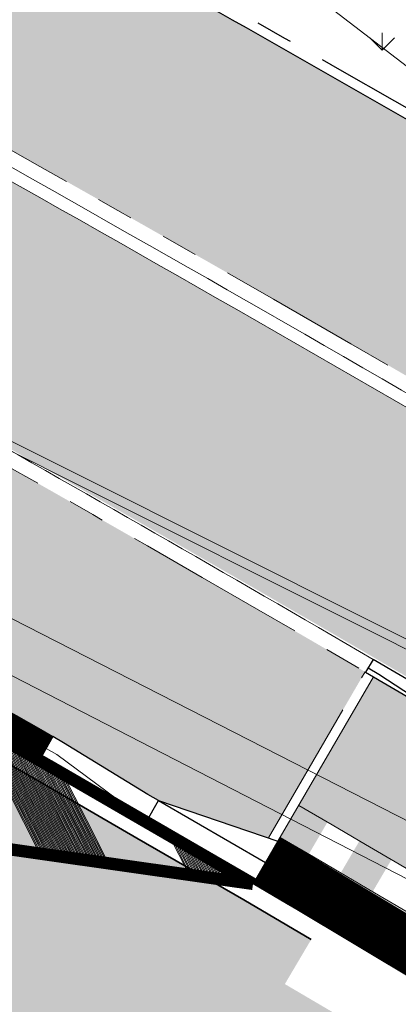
# Model space of a CAD drawing. Header units: metres. Extents: x 187916 to 189411, y 333285 to 334910.
# Tile 241 of 348: x 188762.95 to 188766.01, y 334184.43 to 334192.4. Entities that reach past the tile are written whole.
import ezdxf

# ---------------------------------------------------------------- set-up
doc = ezdxf.new("R2010")
doc.units = ezdxf.units.M
for name, pattern in [('DASHED2', [0.375, 0.25, -0.125]), ('VH-OPSLUITBAND_100X200', [16, 8, -2, 4, -2]), ('VH-OPSLUITBAND_80X200', [14, 8, -2, 2, -2]), ('VH-RWSBAND-SO', [24, 10, -2, 2, -2, 2, -2, 2, -2]), ('VH-TROTTOIRBAND_180-200', [20, 10, -2, 2, -2, 2, -2])]:
    doc.linetypes.add(name, pattern=pattern)
for name, color, linetype, lineweight in [('B-ME-VH-KANTOPSLUITING_ACHTERKANTBAND-G', 253, 'Continuous', 18), ('B-ME-VH-VERHARDING_BETONSTRAATSTEEN-G', 253, 'Continuous', 18), ('B-ME-VH-VERHARDING_TEGEL-G', 253, 'Continuous', 18), ('N-WE-GR-HAAG-HG01-A', 96, 'Continuous', 35), ('N-WE-GR-VAKBEPLANTING-A', 94, 'Continuous', 5), ('N-WE-VH-GOOT_TEGEL-G', 170, 'Continuous', 35), ('N-WE-VH-KANTOPSLUITING_NATUURSTEEN BAND_80X200-G', 150, 'VH-OPSLUITBAND_80X200', 25), ('N-WE-VH-KANTOPSLUITING_NATUURSTEEN VOORKANTBAND-G', 7, 'Continuous', 25), ('N-WE-VH-KANTOPSLUITING_OPSLUITBAND_80X200-G', 30, 'VH-OPSLUITBAND_100X200', 15), ('N-WE-VH-KANTOPSLUITING_PERRONBAND-G', 5, 'VH-TROTTOIRBAND_180-200', 25), ('N-WE-VH-KANTOPSLUITING_RIJWIELPADBAND_4-12 200-G', 94, 'VH-TROTTOIRBAND_180-200', 15), ('N-WE-VH-KANTOPSLUITING_TROTTOIRBAND_RWS_110 220-G', 251, 'VH-RWSBAND-SO', 25), ('N-WE-VH-KANTOPSLUITING_TROTTOIRBAND_RWS_110 220_ACHTERKANT-G', 7, 'VH-RWSBAND-SO', 25), ('N-WE-VH-KANTOPSLUITING_VERLOOPBAND-S', 251, 'Continuous', 25), ('N-WE-VH-KANTOPSLUITING_VERLOOPBAND_TBV TEKENING-G', 10, 'Continuous', 25), ('N-WE-VH-KANTOPSLUITING_VOORKANTBAND-G', 7, 'Continuous', 15), ('N-WE-VH-KANTVERHARDING_STREKLAAG_BSS-G', 60, 'Continuous', 18), ('N-WE-VH-OPENVERHARDING_TEGEL-G', 7, 'Continuous', 35), ('N-WE-VH-VERHARDING_ASFALT_RIJWEG-A', 251, 'Continuous', 18), ('N-WE-VH-VERHARDING_BETONSTRAATSTEEN-ROOD-A', 11, 'Continuous', 18), ('N-WE-VH-VERHARDING_STRAATBAKSTEEN_KF-A', 25, 'Continuous', 9), ('N-WE-VH-VERHARDING_STRAATBAKSTEEN_WF_HALFSTEENS-A', 250, 'Continuous', 18), ('N-WE-VH-VERHARDING_TEGEL-A', 254, 'Continuous', 5), ('N-WE-VW-MARKERING_LANGS_STREEP-G', 251, 'Continuous', 0), ('N-WE-VW-MARKERING_VLAK-G', 251, 'Continuous', 0)]:
    doc.layers.add(name, color=color, linetype=linetype, lineweight=lineweight)
doc.layers.add('N-WE-VH-MATERIAALSCHEIDING-G', color=7, linetype='DASHED2')

# ---------------------------------------------------------------- blocks, each defined once
blk = doc.blocks.new('ontwerp Tempelplein')
at = {"layer": 'N-WE-GR-VAKBEPLANTING-A', "transparency": 33554585}
h = blk.add_hatch(dxfattribs=at)
h.set_pattern_fill('GRASS', color=256, scale=0.03)
h.set_pattern_definition([(90, (0, 0), (-0.5388153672, 0.5388153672), [0.142875, -0.9347557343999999]), (45, (0, 0), (-0.5388153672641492, 0.5388153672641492), [0.142875, -0.6191249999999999]), (135, (0, 0), (-0.5388153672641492, -0.5388153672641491), [0.142875, -0.6191249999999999])])
edge = h.paths.add_edge_path()
edge.add_line((188770.4067450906, 334189.1526869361), (188771.4577580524, 334190.5497987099))
edge.add_line((188771.4577580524, 334190.5497987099), (188771.5012046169, 334190.6225719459))
edge.add_line((188771.5012046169, 334190.6225719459), (188774.9278345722, 334195.1775919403))
edge.add_line((188774.9278345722, 334195.1775919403), (188774.6481403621, 334195.3879990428))
edge.add_line((188774.6481403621, 334195.3879990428), (188775.1591290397, 334196.0672564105))
edge.add_line((188775.1591290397, 334196.0672564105), (188771.0436285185, 334199.1632466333))
edge.add_line((188771.0436285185, 334199.1632466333), (188771.0036722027, 334199.1933047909))
edge.add_line((188771.0036722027, 334199.1933047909), (188768.9393584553, 334200.7462374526))
edge.add_line((188768.9393584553, 334200.7462374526), (188763.3045647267, 334193.2559048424))
edge.add_arc((188618.4537605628, 333934.2672563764), 296.7437876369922, 59.80287974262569, 60.781975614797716, ccw=False)
edge.add_line((188767.7089142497, 334190.7429367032), (188770.4067450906, 334189.1526869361))
at = {"layer": 'N-WE-VH-VERHARDING_STRAATBAKSTEEN_WF_HALFSTEENS-A', "transparency": 33554585}
h = blk.add_hatch(dxfattribs=at)
h.set_pattern_fill('AVH-SBS_WAALFORMAAT_HALFST-SO', color=256, scale=0.3, angle=241.19, pattern_type=2)
h.set_pattern_definition([(241.19, (188761.4194445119, 334194.2099733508), (0.1314333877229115, -0.07228599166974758), []), (331.19, (188761.1303005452, 334193.6842397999), (0.2891439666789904, 0.525733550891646), [0.15, -0.15]), (331.19, (188761.4063059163, 334193.8748205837), (0.2891439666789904, 0.525733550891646), [0.15, -0.15]), (241.19, (188761.3405892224, 334193.9109635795), (0.262866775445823, -0.1445719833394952), [0, -0.5999999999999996, 0, 0, 0]), (241.19, (188761.3274506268, 334193.5758108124), (0.262866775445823, -0.1445719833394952), [0, -0.5999999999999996, 0, 0, 0])])
h.paths.add_polyline_path([(188769.1741651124, 334188.4028538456), (188768.6571563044, 334188.7073237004), (188769.1138610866, 334189.4828369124), (188769.6308698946, 334189.1783670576)], flags=16)
h.paths.add_polyline_path([(188758.3183132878, 334194.871635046), (188756.9941487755, 334195.5763252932), (188757.1350868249, 334195.8411581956), (188758.4592513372, 334195.1364679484)], flags=16)
edge = h.paths.add_edge_path()
edge.add_line((188777.2167553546, 334182.7405240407), (188778.7216892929, 334185.0906688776))
edge.add_line((188778.7216892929, 334185.0906688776), (188771.5242572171, 334190.5051207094))
edge.add_line((188771.5242572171, 334190.5051207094), (188770.4280759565, 334189.0479667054))
edge.add_arc((188618.4537610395, 333934.2672572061), 296.6637866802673, 59.18431803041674, 60.79966725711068)
edge.add_line((188763.1855588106, 334193.2307856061), (188761.4194445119, 334194.2099733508))
edge.add_arc((188618.4537619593, 333934.2672589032), 296.6637847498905, 61.18968185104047, 62.1386893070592)
edge.add_line((188757.0945206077, 334196.5421933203), (188756.4052714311, 334194.9292082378))
edge.add_line((188756.4052714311, 334194.9292082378), (188755.8629098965, 334195.1609662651))
edge.add_arc((188755.7791766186, 334195.2030371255), 0.09370815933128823, 330.95780612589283, 333.32326460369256, ccw=False)
edge.add_line((188755.8611021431, 334195.1575461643), (188756.7451986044, 334194.6902417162))
edge.add_arc((188618.4542701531, 333934.2681698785), 294.8627416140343, 59.775681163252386, 62.03052948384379, ccw=False)
edge.add_line((188766.8842636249, 334189.0476302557), (188767.8341261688, 334188.4921496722))
edge.add_arc((188791.6575410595, 334174.6106491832), 27.57265226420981, 149.1479680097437, 149.771368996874, ccw=False)
edge.add_line((188767.9865695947, 334188.7505311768), (188769.5368586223, 334187.8358706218))
edge.add_line((188769.5368586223, 334187.8358706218), (188769.3831371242, 334187.5753228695))
edge.add_arc((188618.4537686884, 333934.2672696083), 294.8637721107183, 57.42329259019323, 59.21210695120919, ccw=False)
at = {"layer": 'N-WE-VH-KANTOPSLUITING_NATUURSTEEN BAND_80X200-G', "ltscale": 0.15, "flags": 128}
blk.add_lwpolyline([(188788.1882413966, 334213.3203208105), (188788.4230393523, 334213.6324377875), (188782.1713037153, 334218.3354653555), (188763.3045647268, 334193.2559048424, -0.006910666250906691), (188770.4073393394, 334189.1534768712), (188771.5084201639, 334190.6171438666), (188778.7009664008, 334185.2063675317), (188793.2295647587, 334174.2768589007), (188795.2103099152, 334172.9313639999, 0.1940754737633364), (188802.4635036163, 334171.3603282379, 0.191220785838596), (188810.6013513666, 334176.3268789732), (188815.5540322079, 334182.910478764)], format="xyb", dxfattribs=at)
at = {"layer": 'N-WE-VH-KANTOPSLUITING_NATUURSTEEN VOORKANTBAND-G', "flags": 128}
blk.add_lwpolyline([(188788.2521715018, 334213.2722277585), (188788.5350625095, 334213.6482748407), (188782.1554666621, 334218.4474885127), (188763.1855588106, 334193.2307856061, -0.007048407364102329), (188770.4280759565, 334189.0479667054), (188771.5242572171, 334190.5051207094), (188778.6528733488, 334185.1424374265), (188793.1830148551, 334174.2117679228), (188795.1653573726, 334172.865187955, 0.1940754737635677), (188802.4770445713, 334171.2814825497, 0.1912207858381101), (188810.6652814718, 334176.2787859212), (188815.6179623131, 334182.862385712)], format="xyb", dxfattribs=at)
blk = doc.blocks.new('DTM')
at = {"layer": 'B-ME-VH-KANTOPSLUITING_ACHTERKANTBAND-G', "ltscale": 0.2, "flags": 128}
for points in [[(188799.6120000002, 334166.682), (188793.4780000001, 334170.8999999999), (188793.2859999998, 334170.6550000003), (188789.7829999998, 334173.0929999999), (188781.8140000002, 334178.3849999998), (188782.6770000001, 334179.5499999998), (188776.895, 334183.216), (188776.1680000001, 334181.8829999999), (188769.1239999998, 334185.8330000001), (188768.1749999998, 334186.3339999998), (188761.017, 334189.9160000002), (188756.3679999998, 334191.9959999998), (188758.73, 334197.648)], [(188799.7439999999, 334164.875), (188799.165, 334164.9240000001), (188798.7239999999, 334165.1379999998), (188795.4079999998, 334167.432), (188795.6710000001, 334167.7960000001), (188794.452, 334168.6359999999), (188794.173, 334168.2620000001), (188788.9189999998, 334171.8449999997), (188789.031, 334172.031), (188781.2370000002, 334177.1869999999), (188774.3900000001, 334181.3650000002), (188767.6809999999, 334185.1000000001), (188760.6039999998, 334188.7110000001), (188760.5010000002, 334188.534), (188754.5040000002, 334191.27)]]:
    blk.add_lwpolyline(points, dxfattribs=at)
at = {"layer": 'B-ME-VH-VERHARDING_BETONSTRAATSTEEN-G', "ltscale": 0.2, "flags": 128}
for points in [[(188758.6499999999, 334197.7069999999), (188758.73, 334197.648), (188764.9789999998, 334192.8670000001), (188770.23, 334188.8470000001), (188771.057, 334188.2340000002), (188773.0010000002, 334186.7310000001), (188776.0460000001, 334190.7749999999), (188776.1400000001, 334190.909), (188776.2289999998, 334191.0290000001), (188779.0660000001, 334194.727), (188784.2990000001, 334201.6979999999), (188785.4219999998, 334203.1550000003), (188792.3220000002, 334197.8730000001), (188794.4010000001, 334197.4249999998), (188796.1839999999, 334198.6540000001), (188797.5419999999, 334199.4560000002), (188798.0189999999, 334199.4380000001), (188798.2230000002, 334199.3870000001), (188798.3659999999, 334199.3530000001), (188799.1189999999, 334198.8530000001), (188799.4640000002, 334198.594), (188800.4440000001, 334199.9220000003)], [(188799.781, 334164.6890000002), (188799.1120000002, 334164.7220000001), (188798.5860000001, 334164.9810000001), (188795.2939999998, 334167.2489999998), (188794.0529999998, 334168.1159999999), (188788.7880000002, 334171.6779999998), (188780.9950000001, 334176.8420000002), (188774.1710000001, 334180.9720000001), (188767.4109999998, 334184.7629999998), (188760.4339999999, 334188.3449999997), (188754.4950000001, 334191.0729999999)]]:
    blk.add_lwpolyline(points, dxfattribs=at)
at = {"layer": 'B-ME-VH-VERHARDING_TEGEL-G', "ltscale": 0.2, "flags": 128}
blk.add_lwpolyline([(188799.571, 334166.5619999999), (188793.5060000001, 334170.7970000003), (188793.3250000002, 334170.5260000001), (188789.73, 334173.034), (188781.7179999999, 334178.3590000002), (188782.5419999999, 334179.5389999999), (188776.932, 334183.0810000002), (188776.2009999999, 334181.7629999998), (188769.071, 334185.75), (188768.148, 334186.2659999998), (188760.9849999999, 334189.8489999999), (188756.2450000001, 334191.9580000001), (188758.6499999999, 334197.7069999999)], dxfattribs=at)
blk = doc.blocks.new('SVH-VERLOOPBAND_BUSHALTEBAND 100 44X33 27 VB_TROTTOIRBAND 180 200X250 VL_L1000-MM')
at = {"lineweight": 0, "flags": 128}
blk.add_lwpolyline([(0, 1.13686837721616e-13), (1000, 1.13686837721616e-13), (1000, 200), (0, 400.0000000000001)], close=True, dxfattribs=at)
at = {"flags": 128}
blk.add_lwpolyline([(1000, 200), (0, 200.0000000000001)], dxfattribs=at)
blk = doc.blocks.new('SVH-VERLOOPBAND_TROTTOIRBAND 180 200X250 HD_TROTTOIRBAND RWS 110 220X250 VB_L1000-MM')
at = {"linetype": 'Continuous', "lineweight": 0}
blk.add_lwpolyline([(0, 200.0000000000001), (100, 200.0000000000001), (900, 220), (1000, 220), (1000, 0), (0, 1.13686837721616e-13)], close=True, dxfattribs=at)
blk.add_lwpolyline([(1000, 110), (900, 110), (100, 20.00000000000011), (0, 20.00000000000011)], dxfattribs=at)
blk = doc.blocks.new('SVH-RIJWIELPAD EINDVERLOOPBAND_40 120X250_MAAIVELD_LINKS_L1000_HD-MM')
blk.add_line((0, 40), (-100, 40))
blk.add_lwpolyline([(0, 0), (-1000, 0), (-1000, 120), (0, 120)], close=True)
at = {"flags": 128}
blk.add_lwpolyline([(-100, 40), (-900, 0)], dxfattribs=at)
blk = doc.blocks.new('ontwerp Wilhelmina- & Engelenkampstraat')
at = {"layer": 'N-WE-GR-HAAG-HG01-A', "transparency": 33554610}
h = blk.add_hatch(color=256, dxfattribs=at)
h.dxf.hatch_style = 1
h.paths.add_polyline_path([(188758.6391678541, 334191.1266199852), (188758.5495484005, 334191.1751342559), (188757.8079328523, 334191.4856280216), (188757.7199914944, 334191.5332338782), (188757.6320501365, 334191.5808397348), (188756.9189981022, 334191.9440983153), (188756.8314316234, 334191.9915012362, 0.7301280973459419), (188756.4073186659, 334191.5805595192, 0.1513854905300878), (188758.7661365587, 334189.1019623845), (188760.0471484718, 334188.3859809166, -0.003123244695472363), (188763.2107060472, 334186.5972791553), (188763.3012951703, 334186.5448941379), (188763.9838274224, 334186.127102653), (188764.0703954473, 334186.0770429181), (188764.9601819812, 334185.7753544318), (188765.7436502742, 334187.1197222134, 0.006968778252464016)])
at = {"layer": 'N-WE-VH-OPENVERHARDING_TEGEL-G', "linetype": 'Continuous'}
h = blk.add_hatch(color=256, dxfattribs=at)
h.dxf.hatch_style = 1
h.paths.add_polyline_path([(188765.4412063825, 334185.9069089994, 0.0002310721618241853), (188765.2085559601, 334186.0426603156), (188765.0575020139, 334185.7834640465, -0.0002310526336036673), (188765.2898932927, 334185.6478639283)])
h = blk.add_hatch(color=256, dxfattribs=at)
h.dxf.hatch_style = 1
h.paths.add_polyline_path([(188765.9595178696, 334185.6034367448, 0.0002576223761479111), (188765.7004403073, 334185.7553064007), (188765.5488603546, 334185.4964173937, -0.0002576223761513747), (188765.8076712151, 334185.3447040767)])
at = {"layer": 'N-WE-VH-VERHARDING_ASFALT_RIJWEG-A', "transparency": 33554610}
h = blk.add_hatch(color=256, dxfattribs=at)
h.dxf.hatch_style = 1
edge = h.paths.add_edge_path(flags=16)
edge.add_arc((188843.2202829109, 334124.6265817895), 0.5000000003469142, 68.86366228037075, 236.5502401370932)
edge.add_line((188842.9446801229, 334124.2093970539), (188847.2596446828, 334121.3588223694))
edge.add_arc((188764.52368857, 333996.1199642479), 150.1000000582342, 53.138037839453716, 56.550240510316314, ccw=False)
edge.add_arc((188854.8670012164, 334116.6124780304), 0.5000000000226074, 233.1380378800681, 405.2541734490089)
edge.add_line((188855.2189827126, 334116.9675963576), (188849.6333451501, 334122.5038948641))
edge.add_arc((188848.2254191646, 334121.0834215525), 2.000000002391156, 45.25417348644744, 68.86366190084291)
edge.add_line((188848.9465960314, 334122.9488716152), (188843.4005771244, 334125.0929443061))
edge = h.paths.add_edge_path()
edge.add_line((188813.0185392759, 334140.2053137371), (188813.0105729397, 334140.209319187))
edge.add_line((188813.0105729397, 334140.209319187), (188850.7365500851, 334115.2865848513))
edge.add_arc((188823.0935907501, 334073.442955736), 50.14999998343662, 53.70449889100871, 56.55024050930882, ccw=False)
edge.add_arc((188844.432152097, 334101.8879698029), 14.59712508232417, 51.12888847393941, 55.118945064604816, ccw=False)
edge.add_line((188853.5928784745, 334113.2527026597), (188950.9588811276, 334038.6637910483))
edge.add_arc((188941.7456837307, 334026.6371749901), 15.15000000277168, 40.65152212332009, 52.54545483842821, ccw=False)
edge.add_line((188953.2397736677, 334036.5067442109), (188961.6247993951, 334026.741552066))
edge.add_arc((188972.8912835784, 334036.415684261), 14.84999998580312, 220.6515221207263, 230.026866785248)
edge.add_arc((188742.2273900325, 333761.2592333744), 344.2000024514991, 49.060789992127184, 50.026866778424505, ccw=False)
edge.add_line((188967.767169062, 334021.2697134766), (188981.7537264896, 334009.2102175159))
edge.add_line((188981.7537264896, 334009.2102175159), (188990.3623937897, 334001.7876695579))
edge.add_arc((188830.8334411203, 333816.7660723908), 244.2999757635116, 45.63147792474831, 49.231496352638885, ccw=False)
edge.add_line((189001.6652582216, 333991.4056109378), (189005.3166251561, 333987.8338559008))
edge.add_line((189005.3166251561, 333987.8338559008), (189009.3616308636, 333991.9690219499))
edge.add_arc((189010.0094888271, 333991.9162956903), 0.6499999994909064, 135.63089128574, 175.3472076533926, ccw=False)
edge.add_line((189009.5448364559, 333992.3708264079), (189010.1315084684, 333992.9705626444))
edge.add_arc((189010.5961608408, 333992.5160319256), 0.6500000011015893, 110.0016349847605, 135.6308912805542, ccw=False)
edge.add_line((189010.3738303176, 333993.126825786), (189012.7423269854, 333996.2283355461))
edge.add_line((189012.7423269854, 333996.2283355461), (189006.7711925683, 334000.7882476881))
edge.add_line((189006.7711925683, 334000.7882476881), (189004.0161101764, 334002.9017076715))
edge.add_line((189004.0161101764, 334002.9017076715), (188999.2558699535, 334006.5545254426))
edge.add_line((188999.2558699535, 334006.5545254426), (188998.8588697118, 334006.8610537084))
edge.add_line((188998.8588697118, 334006.8610537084), (188991.767266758, 334012.3365586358))
edge.add_arc((189144.6444510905, 334210.3355206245), 250.1499998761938, 228.1364962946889, 232.3278733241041, ccw=False)
edge.add_arc((188742.2273912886, 333761.2592353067), 352.8500001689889, 48.13649629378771, 52.54545484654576)
edge.add_line((188956.8067115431, 334041.3642833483), (188954.6511510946, 334043.0155877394))
edge.add_line((188954.6511510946, 334043.0155877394), (188891.8217000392, 334091.1471762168))
edge.add_line((188891.8217000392, 334091.1471762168), (188891.5662846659, 334090.8137650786))
edge.add_line((188891.5662846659, 334090.8137650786), (188875.9674064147, 334102.7635557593))
edge.add_line((188875.9674064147, 334102.7635557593), (188876.222821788, 334103.0969668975))
edge.add_line((188876.222821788, 334103.0969668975), (188867.5141152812, 334109.7684222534))
edge.add_arc((188884.8033035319, 334132.3371809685), 28.4300000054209, 226.5407898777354, 232.5454548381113, ccw=False)
edge.add_line((188865.2480693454, 334111.7008606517), (188851.7136843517, 334124.5262124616))
edge.add_arc((188838.0601001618, 334110.1178073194), 19.84999999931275, 46.54078987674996, 56.5502405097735)
edge.add_line((188849.0015307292, 334126.680041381), (188818.5871468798, 334146.772552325))
edge.add_arc((188824.1818834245, 334155.2414024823), 10.14999999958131, 230.746516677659, 236.55024045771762, ccw=False)
edge.add_line((188817.7594464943, 334147.3817075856), (188813.0185392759, 334140.2053137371))
edge = h.paths.add_edge_path()
edge.add_arc((188804.4060072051, 334144.8922067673), 15.00000001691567, 49.44930201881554, 57.10513435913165)
edge.add_line((188812.5524953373, 334157.4872348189), (188809.1197533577, 334159.7075388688))
edge.add_line((188809.1197533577, 334159.7075388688), (188808.8358097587, 334159.2796429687))
edge.add_arc((188807.8775894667, 334159.9154997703), 1.150000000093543, 146.4325029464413, 326.4325029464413, ccw=False)
edge.add_line((188806.9193691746, 334160.5513565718), (188807.1883826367, 334160.9567531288))
edge.add_line((188807.1883826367, 334160.9567531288), (188802.8966842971, 334163.732631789))
edge.add_arc((188799.7691371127, 334173.3887670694), 10.14999999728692, 238.0087583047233, 287.9467359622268, ccw=False)
edge.add_line((188794.391772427, 334164.7802568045), (188787.6683002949, 334154.8824230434))
edge.add_arc((188776.9360168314, 334149.1867587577), 12.14999999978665, 6.552444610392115, 27.95506492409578, ccw=False)
edge.add_arc((188778.9149951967, 334149.4490587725), 10.1540764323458, -2.101472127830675, 6.356304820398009, ccw=False)
edge.add_line((188789.0622425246, 334149.0767150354), (188793.7916961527, 334146.0152720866))
edge.add_line((188793.7916961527, 334146.0152720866), (188794.0757942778, 334146.443065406))
edge.add_arc((188795.0337848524, 334145.8068625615), 1.15000000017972, -33.58819080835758, 146.4118091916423, ccw=False)
edge.add_line((188795.991775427, 334145.170659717), (188795.7226155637, 334144.7653603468))
edge.add_line((188795.7226155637, 334144.7653603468), (188801.9201273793, 334140.7536223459))
edge.add_arc((188806.91186024, 334129.6763888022), 12.14999999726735, 71.61773031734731, 114.25775215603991, ccw=False)
edge.add_line((188810.743428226, 334141.2064185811), (188816.0248838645, 334149.2010499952))
edge.add_arc((188824.1818834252, 334155.2414024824), 10.15000000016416, 183.1724790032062, 216.5203757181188, ccw=False)
edge.add_arc((188822.7365122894, 334155.1739654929), 8.703121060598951, 180.8378362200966, 183.2557978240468, ccw=False)
edge.add_arc((188833.7517650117, 334153.715293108), 19.7623436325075, 172.5149848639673, 176.1369932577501, ccw=False)
edge = h.paths.add_edge_path()
edge.add_line((188786.2209732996, 334157.0233449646), (188792.4021116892, 334166.1227922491))
edge.add_line((188792.4021116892, 334166.1227922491), (188791.5485077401, 334166.7026345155))
edge.add_line((188791.5485077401, 334166.7026345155), (188788.5394280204, 334169.4236699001))
edge.add_line((188788.5394280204, 334169.4236699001), (188787.1852216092, 334167.4301002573))
edge.add_line((188787.1852216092, 334167.4301002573), (188780.1013007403, 334172.2421172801))
edge.add_arc((188618.4537611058, 333934.267257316), 287.6837865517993, 55.81317921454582, 60.58230996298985)
edge.add_arc((188735.7243300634, 334140.9898543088), 50.01920379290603, 61.28503171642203, 77.31862338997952)
edge.add_arc((188760.1973562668, 334256.6585423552), 68.2172590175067, 252.5019390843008, 258.5925344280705, ccw=False)
edge.add_arc((188746.5917393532, 334218.9896416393), 28.24878716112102, 246.6552150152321, 255.85047768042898, ccw=False)
edge.add_arc((188739.6991429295, 334207.5799419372), 15.14999999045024, 247.5582666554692, 253.5058051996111, ccw=False)
edge.add_line((188733.9157258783, 334193.5772783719), (188632.7612944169, 334235.3563367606))
edge.add_arc((188642.362146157, 334258.6016835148), 25.14999999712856, 236.2483398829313, 247.5582723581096, ccw=False)
edge.add_line((188628.3889489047, 334237.6906276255), (188623.9088227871, 334240.6843399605))
edge.add_arc((188610.1023038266, 334220.0227201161), 24.85000000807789, 56.24833988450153, 66.54108532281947)
edge.add_line((188619.9948742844, 334242.8187625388), (188616.8650908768, 334235.2408720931))
edge.add_arc((188612.7752758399, 334225.9513130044), 10.14999975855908, 36.3971108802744, 66.23805833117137, ccw=False)
edge.add_line((188620.9452513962, 334231.9741025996), (188631.6761182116, 334226.2780943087))
edge.add_arc((188635.7212357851, 334214.8212394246), 12.15000000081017, 67.55827235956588, 109.4468017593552, ccw=False)
edge.add_line((188640.3594206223, 334226.051098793), (188725.7324548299, 334190.7901128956))
edge.add_line((188725.7324548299, 334190.7901128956), (188736.3228047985, 334186.3562589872))
edge.add_arc((188702.9288175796, 334091.9793464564), 100.1107386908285, 61.585566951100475, 70.51436696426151, ccw=False)
edge.add_line((188750.5660902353, 334180.0296176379), (188754.2367218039, 334177.9780331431))
edge.add_arc((188618.5090913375, 333934.3570586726), 278.8784123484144, 55.81223272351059, 60.876674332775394, ccw=False)
edge.add_line((188775.2127626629, 334165.0454378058), (188783.7631842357, 334159.2372455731))
edge.add_arc((188776.9360168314, 334149.1867587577), 12.14999999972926, 40.16466472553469, 55.81223272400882, ccw=False)
at = {"layer": 'N-WE-VH-VERHARDING_BETONSTRAATSTEEN-ROOD-A', "transparency": 33554610}
h = blk.add_hatch(color=11, dxfattribs=at)
h.dxf.hatch_style = 1
edge = h.paths.add_edge_path()
edge.add_line((188756.5036382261, 334194.5693748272), (188755.6499456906, 334195.0202722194))
edge.add_arc((188761.5861097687, 334194.1473712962), 5.999999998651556, 171.6347221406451, 192.7096299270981)
edge.add_arc((188761.5861091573, 334194.147371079), 5.999999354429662, 192.7096291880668, 206.3648182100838)
edge.add_arc((188756.6850738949, 334191.7182258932), 0.5299999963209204, 61.76763232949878, 206.3648175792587, ccw=False)
edge.add_arc((188624.9661737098, 333945.0164660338), 280.1934158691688, 55.67969548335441, 61.90111546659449, ccw=False)
edge.add_line((188782.944479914, 334176.4277990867), (188794.1644727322, 334168.806201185))
edge.add_line((188794.1644727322, 334168.806201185), (188792.4450379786, 334166.2749674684))
edge.add_line((188792.4450379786, 334166.2749674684), (188794.1500692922, 334165.1167614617))
edge.add_arc((188799.7691371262, 334173.3887670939), 10.00000002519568, 235.8122327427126, 241.4834778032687)
edge.add_arc((188795.2480439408, 334165.0676724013), 0.5300000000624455, 64.21478795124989, 241.4834776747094, ccw=False)
edge.add_line((188795.4785932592, 334165.5449008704), (188795.9530662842, 334165.3015689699))
edge.add_arc((188799.6037467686, 334172.4200331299), 7.99999999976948, 242.8491326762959, 278.388166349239)
edge.add_line((188800.770776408, 334164.5056132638), (188801.4274030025, 334164.6024368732))
edge.add_arc((188801.4858565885, 334164.0756701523), 0.5299999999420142, -79.55568804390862, 96.33202067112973, ccw=False)
edge.add_arc((188799.7691371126, 334173.3887670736), 10.00000000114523, 280.4443119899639, 302.9222902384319)
edge.add_arc((188804.9160920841, 334165.4395687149), 0.5299999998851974, 237.105134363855, 302.9222902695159, ccw=False)
edge.add_line((188804.6282495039, 334164.994544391), (188803.3989314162, 334165.7896696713))
edge.add_arc((188803.6867739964, 334166.2346939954), 0.5299999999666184, 116.48325430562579, 237.1051343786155, ccw=False)
edge.add_line((188803.4504277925, 334166.7090783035), (188807.7011162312, 334168.8268424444))
edge.add_arc((188807.9374624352, 334168.3524581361), 0.530000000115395, 32.16403167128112, 116.48325430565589, ccw=False)
edge.add_line((188808.3861220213, 334168.634600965), (188807.2929850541, 334170.6395236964))
edge.add_arc((188800.6541016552, 334184.2017959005), 15.1000000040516, 285.30733954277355, 296.0822633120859, ccw=False)
edge.add_line((188804.6404504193, 334169.6374894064), (188804.5611828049, 334169.6157933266))
edge.add_line((188804.5611828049, 334169.6157933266), (188803.5932856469, 334169.3559057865))
edge.add_arc((188800.9033521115, 334181.1531197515), 12.09999999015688, 273.27639164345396, 282.84466192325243, ccw=False)
edge.add_line((188801.5948993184, 334169.0728978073), (188800.5911535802, 334169.057148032))
edge.add_arc((188800.9033521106, 334181.1531197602), 12.09999999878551, 241.3307163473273, 268.52151707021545, ccw=False)
edge.add_line((188795.0983385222, 334170.536537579), (188794.2377757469, 334171.0545714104))
edge.add_arc((189334.2132006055, 334968.643752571), 963.183243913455, 235.7824886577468, 235.9016278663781, ccw=False)
edge.add_line((188792.5804601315, 334172.1791043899), (188784.012074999, 334177.9994990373))
edge.add_arc((188618.4537611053, 333934.2672573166), 294.643786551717, 55.81317964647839, 58.99815049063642)
edge.add_line((188770.2146822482, 334186.8213777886), (188769.3568552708, 334187.3348710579))
edge.add_arc((188618.4537617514, 333934.2672584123), 294.6437852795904, 59.19256388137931, 59.58131610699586)
edge.add_line((188767.6363295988, 334188.3529165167), (188766.7733389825, 334188.8576416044))
edge.add_arc((188618.4537610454, 333934.2672572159), 294.64378666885, 59.77572539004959, 62.06098881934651)
at = {"layer": 'N-WE-VH-VERHARDING_STRAATBAKSTEEN_KF-A', "transparency": 33554610}
h = blk.add_hatch(dxfattribs=at)
h.set_pattern_fill('AVH-SBS_KEIFORMAAT_KEPER-SO', color=256, scale=0.1, angle=237.26, pattern_type=2)
h.set_pattern_definition([(282.26, (188780.1013007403, 334172.2421172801), (0.1189542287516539, -0.07648458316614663), [0.3, -0.1]), (12.25999999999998, (188780.0035813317, 334172.2208824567), (-0.1189542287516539, 0.07648458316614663), [0.3, -0.1]), (237.26, (188780.0736758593, 334172.1337804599), (-0.01700746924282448, -0.1571965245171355), [0, -0.2828427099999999])])
h.paths.add_polyline_path([(188792.5747978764, 334167.3957198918), (188792.5738275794, 334167.393978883), (188792.5751022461, 334167.3955131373)])
edge = h.paths.add_edge_path()
edge.add_line((188755.5582644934, 334192.9277065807), (188754.747, 334193.331))
edge.add_line((188754.747, 334193.331), (188754.5437891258, 334192.8429019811))
edge.add_arc((188759.1597218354, 334190.9211410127), 4.999999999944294, 157.3964704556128, 240.7983604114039)
edge.add_line((188756.7202986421, 334186.5566004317), (188758.4780134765, 334185.5741808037))
edge.add_arc((188618.4537611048, 333934.2672573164), 287.6837865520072, 58.436904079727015, 60.874137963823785, ccw=False)
edge.add_arc((188618.4537611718, 333934.2672574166), 287.6837864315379, 55.81317921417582, 58.43690408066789, ccw=False)
edge.add_line((188780.1013007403, 334172.2421172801), (188787.1852216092, 334167.4301002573))
edge.add_line((188787.1852216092, 334167.4301002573), (188788.5394280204, 334169.4236699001))
edge.add_line((188788.5394280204, 334169.4236699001), (188786.1831305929, 334171.5544106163))
edge.add_line((188786.1831305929, 334171.5544106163), (188785.6578964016, 334171.9129482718))
edge.add_line((188785.6578964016, 334171.9129482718), (188785.4218955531, 334171.5655240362))
edge.add_line((188785.4218955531, 334171.5655240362), (188781.4667010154, 334174.2522371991))
edge.add_arc((188618.4537610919, 333934.2672572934), 290.1137865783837, 55.81317921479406, 59.63836063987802)
edge.add_line((188765.0935677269, 334184.5925981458), (188765.3073983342, 334184.9540946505))
edge.add_line((188765.3073983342, 334184.9540946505), (188764.7604151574, 334185.2737185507))
edge.add_line((188764.7604151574, 334185.2737185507), (188763.8951863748, 334185.7740548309))
edge.add_line((188763.8951863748, 334185.7740548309), (188763.0299667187, 334186.2744038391))
edge.add_arc((188618.4537614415, 333934.2672579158), 290.5337858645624, 60.15715704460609, 60.8737653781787)
edge.add_line((188759.8668436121, 334188.0628861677), (188758.585619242, 334188.7789863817))
edge.add_arc((188761.5861097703, 334194.1473712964), 6.150000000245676, 191.4387024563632, 240.7983604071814, ccw=False)
at = {"layer": 'N-WE-VH-VERHARDING_TEGEL-A', "transparency": 33554610}
h = blk.add_hatch(color=256, dxfattribs=at)
h.dxf.hatch_style = 1
h.paths.add_polyline_path([(188767.190610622, 334185.9226874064), (188766.5449958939, 334186.3035959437), (188766.6973234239, 334186.5617810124), (188765.8127717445, 334187.0794453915), (188765.2085756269, 334186.042648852), (188766.4772027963, 334185.2988969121), (188766.7820928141, 334185.8139736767), (188767.0381040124, 334185.6624806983)])
at = {"layer": 'N-WE-VH-GOOT_TEGEL-G'}
blk.add_lwpolyline([(188755.5595864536, 334192.9211915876, 0.06494831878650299), (188756.0758043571, 334191.4162480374, 0.1513854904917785), (188758.5856192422, 334188.7789863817), (188759.8668436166, 334188.0628861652, -0.003126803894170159), (188763.029966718, 334186.2744038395), (188763.8951863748, 334185.7740548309), (188764.7608666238, 334185.2734574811), (188765.3073983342, 334184.9540946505)], format="xyb", dxfattribs=at)
at = {"layer": 'N-WE-VH-KANTOPSLUITING_OPSLUITBAND_80X200-G', "ltscale": 0.15, "flags": 128}
blk.add_lwpolyline([(188764.9601819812, 334185.7753544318), (188765.7436502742, 334187.1197222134)], dxfattribs=at)
at = {"layer": 'N-WE-VH-KANTOPSLUITING_PERRONBAND-G', "ltscale": 0.15, "const_width": 0.435, "flags": 128}
blk.add_lwpolyline([(188764.9454846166, 334185.5912184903, -0.01723580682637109), (188781.9091918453, 334174.9036649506), (188786.3904460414, 334171.8596061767)], format="xyb", dxfattribs=at)
at = {"layer": 'N-WE-VH-KANTOPSLUITING_RIJWIELPADBAND_4-12 200-G', "ltscale": 0.15, "flags": 128}
for points in [[(188756.7451986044, 334194.6902417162, -0.009839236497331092), (188766.8845722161, 334189.0474506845)], [(188758.6374928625, 334191.1275341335, -0.006974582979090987), (188765.7478720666, 334187.1172629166)]]:
    blk.add_lwpolyline(points, format="xyb", dxfattribs=at)
at = {"layer": 'N-WE-VH-KANTOPSLUITING_TROTTOIRBAND_RWS_110 220-G', "ltscale": 0.15, "const_width": 0.22, "flags": 128}
blk.add_lwpolyline([(188756.8837542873, 334192.0882611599, 0.7305312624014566), (188756.3087603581, 334191.5317101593, 0.1513854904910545), (188758.7124692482, 334189.0059424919), (188759.9935443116, 334188.2899257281, -0.003126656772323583), (188763.1593486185, 334186.499926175, -0.003126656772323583)], format="xyb", dxfattribs=at)
at = {"layer": 'N-WE-VH-KANTOPSLUITING_TROTTOIRBAND_RWS_110 220_ACHTERKANT-G', "linetype": 'Continuous', "ltscale": 0.2, "flags": 128}
blk.add_lwpolyline([(188756.831718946, 334191.9913471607, 0.7305312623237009), (188756.4073186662, 334191.5805595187, 0.1513854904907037), (188758.7661365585, 334189.1019623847), (188760.0471484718, 334188.3859809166, -0.003126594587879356), (188763.2140871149, 334186.5953394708, -0.003126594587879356)], format="xyb", dxfattribs=at)
at = {"layer": 'N-WE-VH-KANTOPSLUITING_VERLOOPBAND_TBV TEKENING-G', "flags": 128}
for points in [[(188765.7481906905, 334187.1170775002), (188766.6114075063, 334186.6122441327), (188766.6719875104, 334186.7158301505), (188765.8087706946, 334187.2206635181)], [(188764.0703954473, 334186.077042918), (188763.9838274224, 334186.127102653), (188763.3012951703, 334186.5448941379), (188763.2147271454, 334186.5949538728), (188763.1045957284, 334186.4045042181), (188763.9702759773, 334185.9039068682)], [(188764.8359562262, 334185.4033095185), (188763.9702759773, 334185.9039068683), (188764.0703954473, 334186.0770429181), (188765.0361951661, 334185.749581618)]]:
    blk.add_lwpolyline(points, close=True, dxfattribs=at)
at = {"layer": 'N-WE-VH-KANTOPSLUITING_VOORKANTBAND-G', "flags": 128}
for points in [[(188756.6891220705, 334194.5841501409, -0.009838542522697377), (188766.8236775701, 334188.9440477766)], [(188756.9357896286, 334192.1851751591, 0.7305312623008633), (188756.21020205, 334191.4828608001, 0.1513854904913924), (188758.658801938, 334188.9099225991), (188759.9399401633, 334188.193870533, -0.003126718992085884), (188763.1046101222, 334186.4045128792)], [(188765.8087667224, 334187.2206658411, 0.006975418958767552), (188758.694620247, 334191.2330643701, 0.006975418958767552)], [(188765.2060866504, 334186.03831225, -0.01723580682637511), (188782.1999715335, 334175.3317460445), (188786.6812328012, 334172.287682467)], [(188765.0550130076, 334185.7791274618, -0.01723580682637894), (188782.0314035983, 334175.0835830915), (188786.5126607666, 334172.0395222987)], [(188764.8359562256, 334185.4033095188, -0.01723580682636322), (188781.7869800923, 334174.7237468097), (188786.2682313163, 334171.6796900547)]]:
    blk.add_lwpolyline(points, format="xyb", dxfattribs=at)
blk.add_lwpolyline([(188765.0374985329, 334185.7491397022), (188765.8127717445, 334187.0794453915)], dxfattribs=at)
at = {"layer": 'N-WE-VH-KANTVERHARDING_STREKLAAG_BSS-G', "flags": 128}
blk.add_lwpolyline([(188755.3840899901, 334195.1606900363), (188756.5036382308, 334194.5693748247, -0.009971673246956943), (188766.7733389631, 334188.8576416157), (188767.636329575, 334188.3529165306, -0.001696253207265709), (188769.3568552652, 334187.3348710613), (188770.2146822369, 334186.8213777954, -0.01389795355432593), (188784.0120768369, 334177.9994977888), (188791.7532595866, 334172.741011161), (188792.5804601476, 334172.1791043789, 0.0005198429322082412), (188794.237775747, 334171.0545714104), (188795.098338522, 334170.5365375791, 0.1192020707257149), (188800.5911535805, 334169.057148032), (188801.5948993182, 334169.0728978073, 0.04177372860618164), (188803.5932856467, 334169.3559057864), (188804.5611828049, 334169.6157933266), (188804.6404504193, 334169.6374894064, 0.04688623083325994), (188807.2841651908, 334170.635209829)], format="xyb", dxfattribs=at)
at = {"layer": 'N-WE-VH-MATERIAALSCHEIDING-G', "flags": 128}
blk.add_lwpolyline([(188754.7500154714, 334193.3382429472), (188754.5437891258, 334192.8429019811, 0.3808727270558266), (188756.7202986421, 334186.5566004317), (188758.4780134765, 334185.5741808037, -0.022086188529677), (188780.1013007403, 334172.2421172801), (188787.1852216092, 334167.4301002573), (188788.5394280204, 334169.4236699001)], format="xyb", dxfattribs=at)
at = {"layer": 'N-WE-VH-KANTOPSLUITING_VERLOOPBAND-S'}
for name, p, xscale, yscale, zscale, rotation in [('SVH-RIJWIELPAD EINDVERLOOPBAND_40 120X250_MAAIVELD_LINKS_L1000_HD-MM', (188765.7481906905, 334187.1170775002), -0.0009999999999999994, 0.0009999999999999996, 0.0009999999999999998, 329.6797084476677), ('SVH-VERLOOPBAND_TROTTOIRBAND 180 200X250 HD_TROTTOIRBAND RWS 110 220X250 VB_L1000-MM', (188763.9702759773, 334185.9039068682), -0.0009999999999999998, 0.0009999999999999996, 0.0009999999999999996, 329.9604717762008), ('SVH-VERLOOPBAND_BUSHALTEBAND 100 44X33 27 VB_TROTTOIRBAND 180 200X250 VL_L1000-MM', (188764.8359562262, 334185.4033095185), -0.0009999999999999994, 0.0009999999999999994, 0.0009999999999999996, 329.9604717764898)]:
    blk.add_blockref(name, p, dxfattribs=dict(at, xscale=xscale, yscale=yscale, zscale=zscale, rotation=rotation))
blk = doc.blocks.new('markering')
at = {"layer": 'N-WE-VW-MARKERING_VLAK-G'}
h = blk.add_hatch(dxfattribs=at)
h.set_pattern_fill('ARO-LUIFEL-SO', color=256, angle=207, pattern_type=2)
h.set_pattern_definition([(116.9999999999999, (-0.1964442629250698, -1.22241958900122), (-0.8910065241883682, -0.4539904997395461), [1, 0]), (116.9999999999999, (-0.1875341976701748, -1.217879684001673), (-0.8910065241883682, -0.4539904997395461), [1, 0]), (116.9999999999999, (-0.1786241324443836, -1.213339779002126), (-0.8910065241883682, -0.4539904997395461), [1, 0]), (116.9999999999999, (-0.1697140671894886, -1.20879987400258), (-0.8910065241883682, -0.4539904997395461), [1, 0]), (116.9999999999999, (-0.1608040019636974, -1.204259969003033), (-0.8910065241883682, -0.4539904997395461), [1, 0]), (116.9999999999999, (-0.1518939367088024, -1.199720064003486), (-0.8910065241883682, -0.4539904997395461), [1, 0]), (116.9999999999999, (-0.1429838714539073, -1.195180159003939), (-0.8910065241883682, -0.4539904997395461), [1, 0]), (116.9999999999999, (-0.1340738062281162, -1.190640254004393), (-0.8910065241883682, -0.4539904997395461), [1, 0]), (116.9999999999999, (-0.1251637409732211, -1.186100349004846), (-0.8910065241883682, -0.4539904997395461), [1, 0]), (116.9999999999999, (-0.11625367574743, -1.181560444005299), (-0.8910065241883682, -0.4539904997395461), [1, 0]), (116.9999999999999, (-0.1073436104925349, -1.177020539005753), (-0.8910065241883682, -0.4539904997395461), [1, 0]), (116.9999999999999, (-0.09843354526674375, -1.172480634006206), (-0.8910065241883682, -0.4539904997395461), [1, 0]), (116.9999999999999, (-0.08952348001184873, -1.167940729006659), (-0.8910065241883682, -0.4539904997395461), [1, 0]), (116.9999999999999, (-0.08061341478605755, -1.163400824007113), (-0.8910065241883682, -0.4539904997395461), [1, 0]), (116.9999999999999, (-0.07170334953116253, -1.158860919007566), (-0.8910065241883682, -0.4539904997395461), [1, 0]), (116.9999999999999, (-0.06279328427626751, -1.154321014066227), (-0.8910065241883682, -0.4539904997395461), [1, 0]), (116.9999999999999, (-0.05388321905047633, -1.14978110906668), (-0.8910065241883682, -0.4539904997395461), [1, 0]), (116.9999999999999, (-0.04497315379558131, -1.145241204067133), (-0.8910065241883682, -0.4539904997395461), [1, 0]), (116.9999999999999, (-0.03606308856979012, -1.140701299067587), (-0.8910065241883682, -0.4539904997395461), [1, 0]), (116.9999999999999, (-0.02715302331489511, -1.13616139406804), (-0.8910065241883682, -0.4539904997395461), [1, 0]), (116.9999999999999, (-0.01824295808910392, -1.131621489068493), (-0.8910065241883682, -0.4539904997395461), [1, 0]), (116.9999999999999, (-0.009332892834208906, -1.127081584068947), (-0.8910065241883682, -0.4539904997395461), [1, 0]), (116.9999999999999, (-0.0004228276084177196, -1.1225416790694), (-0.8910065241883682, -0.4539904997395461), [1, 0]), (116.9999999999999, (0.2134187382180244, -1.013583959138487), (-0.8910065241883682, -0.4539904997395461), [1, 0]), (116.9999999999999, (0.2045086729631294, -1.018123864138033), (-0.8910065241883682, -0.4539904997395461), [1, 0]), (116.9999999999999, (0.1955986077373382, -1.02266376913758), (-0.8910065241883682, -0.4539904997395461), [1, 0]), (116.9999999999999, (0.1866885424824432, -1.027203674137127), (-0.8910065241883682, -0.4539904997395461), [1, 0]), (116.9999999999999, (0.1777784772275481, -1.031743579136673), (-0.8910065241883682, -0.4539904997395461), [1, 0]), (116.9999999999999, (0.168868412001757, -1.036283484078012), (-0.8910065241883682, -0.4539904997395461), [1, 0]), (116.9999999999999, (0.1599583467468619, -1.040823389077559), (-0.8910065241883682, -0.4539904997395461), [1, 0]), (116.9999999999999, (0.1510482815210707, -1.045363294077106), (-0.8910065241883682, -0.4539904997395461), [1, 0]), (116.9999999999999, (0.1421382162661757, -1.049903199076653), (-0.8910065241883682, -0.4539904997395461), [1, 0]), (116.9999999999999, (0.1332281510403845, -1.054443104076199), (-0.8910065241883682, -0.4539904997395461), [1, 0]), (116.9999999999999, (0.1243180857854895, -1.058983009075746), (-0.8910065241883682, -0.4539904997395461), [1, 0]), (116.9999999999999, (0.1154080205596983, -1.063522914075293), (-0.8910065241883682, -0.4539904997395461), [1, 0]), (116.9999999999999, (0.1064979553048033, -1.068062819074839), (-0.8910065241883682, -0.4539904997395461), [1, 0]), (116.9999999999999, (0.09758789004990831, -1.072602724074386), (-0.8910065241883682, -0.4539904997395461), [1, 0]), (116.9999999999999, (0.08867782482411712, -1.077142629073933), (-0.8910065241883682, -0.4539904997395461), [1, 0]), (116.9999999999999, (0.07976775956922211, -1.081682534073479), (-0.8910065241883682, -0.4539904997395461), [1, 0]), (116.9999999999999, (0.07085769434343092, -1.086222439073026), (-0.8910065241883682, -0.4539904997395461), [1, 0]), (116.9999999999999, (0.0619476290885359, -1.090762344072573), (-0.8910065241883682, -0.4539904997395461), [1, 0]), (116.9999999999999, (0.05303756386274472, -1.09530224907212), (-0.8910065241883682, -0.4539904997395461), [1, 0]), (116.9999999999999, (0.0441274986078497, -1.099842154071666), (-0.8910065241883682, -0.4539904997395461), [1, 0]), (116.9999999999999, (0.03521743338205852, -1.104382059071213), (-0.8910065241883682, -0.4539904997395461), [1, 0]), (116.9999999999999, (0.0263073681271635, -1.10892196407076), (-0.8910065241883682, -0.4539904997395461), [1, 0]), (116.9999999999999, (0.01739730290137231, -1.113461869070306), (-0.8910065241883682, -0.4539904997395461), [1, 0]), (116.9999999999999, (0.008487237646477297, -1.118001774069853), (-0.8910065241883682, -0.4539904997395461), [1, 0])])
edge = h.paths.add_edge_path()
edge.add_line((188755.7316000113, 334192.8340870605), (188754.7500154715, 334193.3382429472))
edge.add_line((188754.7500154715, 334193.3382429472), (188754.5437891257, 334192.8429019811))
edge.add_arc((188759.1597218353, 334190.9211410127), 4.999999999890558, 157.3964704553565, 240.7983604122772)
edge.add_line((188756.7202986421, 334186.5566004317), (188764.8359562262, 334185.4033095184))
edge.add_arc((188618.4537612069, 333934.267257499), 290.6837863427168, 59.76294407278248, 60.87374591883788)
edge.add_line((188759.9399401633, 334188.193870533), (188758.658801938, 334188.9099225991))
edge.add_arc((188761.5853915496, 334194.146835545), 5.999181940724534, 192.639808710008, 240.8018516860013, ccw=False)
at = {"layer": 'N-WE-VW-MARKERING_LANGS_STREEP-G', "const_width": 0.1, "flags": 128}
blk.add_lwpolyline([(188755.7316000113, 334192.8340870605, 0.2132956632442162), (188758.658801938, 334188.909922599), (188759.9399401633, 334188.193870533, -0.004846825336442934), (188764.8359562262, 334185.4033095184), (188756.7202986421, 334186.5566004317, -0.3808727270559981), (188754.5437891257, 334192.8429019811), (188754.7500154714, 334193.3382429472)], format="xyb", dxfattribs=at)

msp = doc.modelspace()

# ---------------------------------------------------------------- block references
msp.add_blockref('DTM', (0, 0))

# ---------------------------------------------------------------- next in the draw order: block references
msp.add_blockref('ontwerp Tempelplein', (0, 0))

# ---------------------------------------------------------------- next in the draw order: block references
msp.add_blockref('ontwerp Wilhelmina- & Engelenkampstraat', (0, 0))

# ---------------------------------------------------------------- next in the draw order: block references
msp.add_blockref('markering', (0, 0))

doc.saveas('drawing.dxf')
